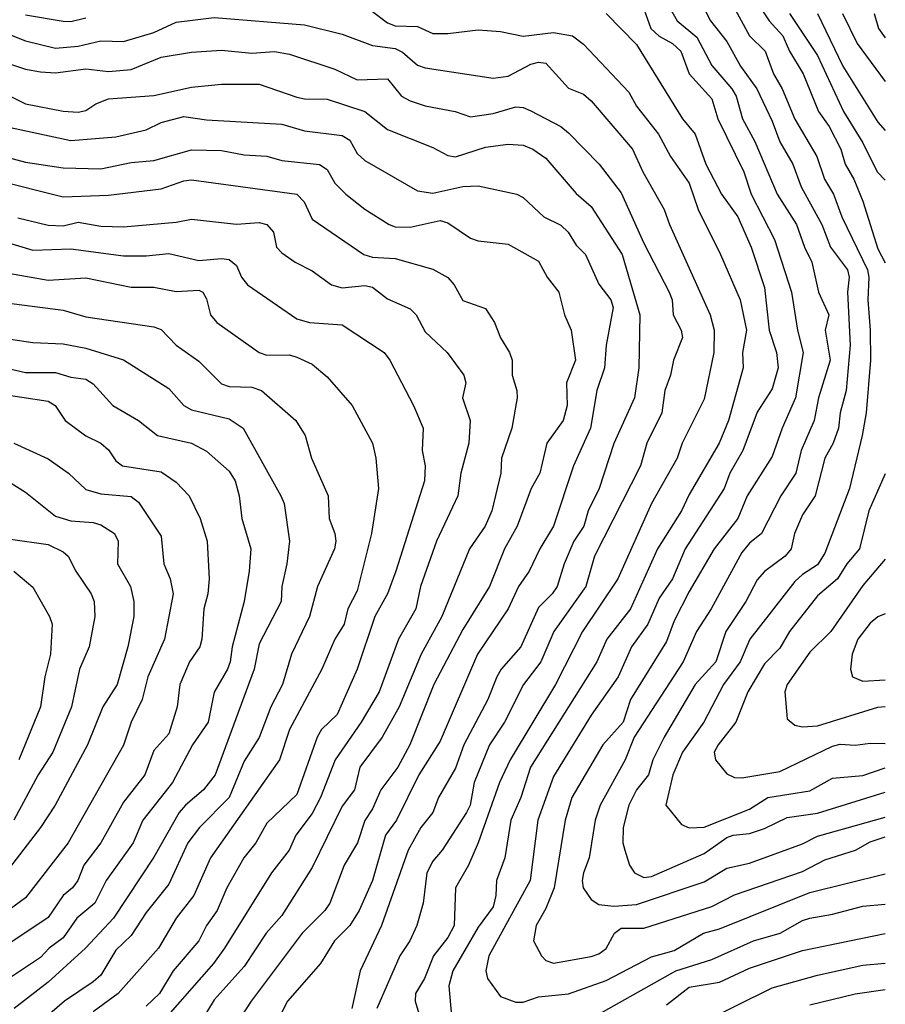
# Model space of a CAD drawing. Header units: metres. Extents: x -46681 to -43747, y -240911 to -237677.
# Tile 888 of 1056: x -43804 to -43747, y -239310 to -239244. Entities that reach past the tile are written whole.
import ezdxf

# ---------------------------------------------------------------- set-up
doc = ezdxf.new("R2010")
doc.units = ezdxf.units.M
doc.layers.add('CONTOUR_INDEX', color=1, linetype='Continuous')
doc.layers.add('CONTOUR_INTER', color=3, linetype='Continuous')

msp = doc.modelspace()

# ---------------------------------------------------------------- linework, layer by layer
at = {"layer": 'CONTOUR_INDEX'}
for points, elevation in [([(-43754.956, -239243.52), (-43754.301, -239244.52), (-43753.386, -239245.52), (-43752.943, -239246.52), (-43752.04, -239248.02), (-43751.02, -239250.52), (-43750.32, -239251.52), (-43749.533, -239253.02), (-43749.259, -239254.02), (-43748.692, -239255.02), (-43748.095, -239256.484), (-43747.095, -239259.629), (-43746.595, -239260.566)], 100), ([(-43765.095, -239244.039), (-43763.095, -239246.091), (-43760.04, -239251.02), (-43759.209, -239252.02), (-43758.493, -239254.02), (-43757.446, -239256.02), (-43756.379, -239257.52), (-43755.497, -239259.52), (-43754.595, -239262.19), (-43754.286, -239265.02), (-43753.814, -239266.52), (-43753.689, -239267.52), (-43754.095, -239268.93), (-43755.095, -239270.472), (-43756.049, -239273.02), (-43756.893, -239274.52), (-43757.282, -239275.52), (-43759.872, -239279.52), (-43760.709, -239281.52), (-43761.595, -239282.799), (-43762.339, -239284.52), (-43763.419, -239286.02), (-43764.307, -239288.02), (-43766.095, -239290.566), (-43768.595, -239294.619), (-43769.626, -239297.52), (-43770.135, -239301.52), (-43772.873, -239306.52), (-43773.077, -239307.52), (-43772.967, -239308.02), (-43772.095, -239309.211), (-43771.095, -239309.602), (-43770.595, -239309.595), (-43769.595, -239309.251), (-43767.595, -239309.034), (-43765.095, -239308.167), (-43762.095, -239306.579), (-43760.595, -239306.166), (-43758.648, -239305.02), (-43757.595, -239304.723), (-43751.595, -239302.314), (-43746.595, -239301.077)], 105), ([(-43804.595, -239251.583), (-43800.595, -239252.44), (-43797.595, -239252.201), (-43795.595, -239251.748), (-43794.595, -239251.258), (-43793.095, -239250.858), (-43791.595, -239251.08), (-43786.595, -239251.357), (-43785.095, -239251.819), (-43782.595, -239252.13), (-43782.095, -239252.435), (-43781.595, -239253.314), (-43781.095, -239253.779), (-43777.595, -239255.792), (-43776.595, -239255.951), (-43774.595, -239255.493), (-43773.595, -239255.452), (-43771.021, -239256.02), (-43770.595, -239256.241), (-43769.224, -239257.52), (-43768.095, -239258.072), (-43767.608, -239258.52), (-43767.095, -239259.385), (-43766.465, -239260.02), (-43765.595, -239261.972), (-43764.783, -239263.02), (-43764.635, -239263.52), (-43765.097, -239266.02), (-43765.212, -239267.52), (-43765.711, -239269.02), (-43766.129, -239271.52), (-43767.272, -239274.02), (-43768.581, -239278.02), (-43769.5, -239279.52), (-43770.207, -239281.02), (-43770.911, -239282.02), (-43771.604, -239283.52), (-43773.637, -239286.52), (-43776.095, -239292.291), (-43777.507, -239294.52), (-43778.991, -239297.52), (-43779.728, -239298.52), (-43780.584, -239301.52), (-43781.48, -239303.52), (-43782.095, -239304.506), (-43783.102, -239305.52), (-43784.025, -239307.02), (-43786.222, -239309.52), (-43786.967, -239311.02)], 110), ([(-43805.095, -239261.189), (-43802.095, -239261.71), (-43799.595, -239261.552), (-43796.595, -239262.167), (-43795.095, -239262.188), (-43793.595, -239262.465), (-43792.095, -239262.384), (-43791.827, -239262.52), (-43791.595, -239262.952), (-43791.318, -239264.02), (-43790.904, -239264.52), (-43788.095, -239266.505), (-43787.595, -239266.678), (-43786.095, -239266.656), (-43785.595, -239266.81), (-43784.595, -239267.281), (-43783.595, -239268.115), (-43781.946, -239270.02), (-43780.595, -239272.522), (-43780.368, -239273.52), (-43780.195, -239275.52), (-43780.665, -239278.52), (-43781.595, -239282.324), (-43782.229, -239283.52), (-43782.469, -239284.52), (-43783.095, -239285.529), (-43783.957, -239287.52), (-43786.099, -239291.52), (-43786.759, -239293.52), (-43791.324, -239300.02), (-43792.44, -239302.52), (-43793.599, -239304.02), (-43794.782, -239306.02), (-43797.448, -239309.02), (-43799.095, -239310.244)], 115), ([(-43804.362, -239272.52), (-43802.095, -239273.57), (-43800.745, -239274.52), (-43799.595, -239275.607), (-43798.595, -239275.875), (-43796.595, -239276.067), (-43796.095, -239276.446), (-43794.595, -239278.682), (-43794.425, -239280.52), (-43794.007, -239281.52), (-43793.796, -239282.52), (-43794.372, -239285.52), (-43795.472, -239288.02), (-43795.851, -239289.52), (-43796.597, -239291.02), (-43797.095, -239292.551), (-43800.754, -239299.02), (-43803.595, -239302.686), (-43805.095, -239303.784)], 120), ([(-43746.595, -239274.553), (-43747.691, -239277.02), (-43748.312, -239279.52), (-43749.148, -239280.52), (-43749.774, -239281.52), (-43751.095, -239282.643), (-43752.938, -239285.02), (-43753.595, -239286.128), (-43754.595, -239287.151), (-43755.709, -239289.02), (-43756.512, -239291.02), (-43757.678, -239292.52), (-43757.929, -239293.02), (-43757.852, -239293.52), (-43757.095, -239294.442), (-43756.595, -239294.706), (-43756.095, -239294.723), (-43753.595, -239294.3), (-43750.095, -239292.608), (-43749.595, -239292.475), (-43748.595, -239292.55), (-43747.595, -239292.41), (-43746.595, -239292.44)], 100)]:
    msp.add_lwpolyline(points, dxfattribs=dict(at, elevation=elevation))
at = {"layer": 'CONTOUR_INTER'}
for points, elevation in [([(-43762.096, -239241.52), (-43760.385, -239244.52), (-43759.095, -239245.603), (-43758.095, -239247.473), (-43756.778, -239249.02), (-43756.492, -239249.52), (-43756.068, -239251.02), (-43755.25, -239252.52), (-43753.768, -239256.02), (-43752.475, -239258.02), (-43751.961, -239259.52), (-43751.456, -239260.52), (-43751.028, -239262.52), (-43750.344, -239264.02), (-43750.588, -239265.02), (-43750.244, -239267.02), (-43751.014, -239269.52), (-43751.311, -239271.02), (-43752.162, -239273.02), (-43752.534, -239274.52), (-43753.525, -239276.02), (-43754.801, -239278.52), (-43755.595, -239279.151), (-43756.095, -239279.779), (-43758.132, -239283.52), (-43759.108, -239285.02), (-43759.997, -239287.02), (-43763.239, -239292.02), (-43763.831, -239293.52), (-43765.488, -239296.52), (-43765.822, -239297.52), (-43766.236, -239300.02), (-43766.593, -239301.02), (-43766.687, -239301.52), (-43766.613, -239302.02), (-43766.095, -239302.788), (-43765.595, -239303.123), (-43764.595, -239303.229), (-43763.095, -239303.116), (-43758.595, -239301.604), (-43757.095, -239300.717), (-43755.595, -239300.385), (-43752.095, -239299.101), (-43751.095, -239298.593), (-43746.595, -239297.318)], 103), ([(-43763.012, -239242.52), (-43762.132, -239245.02), (-43761.595, -239245.534), (-43760.706, -239246.02), (-43760.156, -239246.52), (-43759.599, -239248.02), (-43758.095, -239249.689), (-43757.696, -239251.02), (-43755.974, -239254.52), (-43755.477, -239256.02), (-43753.941, -239259.02), (-43752.806, -239262.52), (-43752.415, -239265.02), (-43752.043, -239266.52), (-43752.553, -239269.52), (-43753.433, -239271.52), (-43754.095, -239273.412), (-43755.748, -239276.02), (-43756.365, -239277.52), (-43757.943, -239279.52), (-43759.595, -239282.351), (-43760.595, -239284.315), (-43761.095, -239285.676), (-43763.477, -239289.52), (-43763.968, -239291.02), (-43765.321, -239292.52), (-43767.375, -239296.02), (-43767.82, -239297.52), (-43768.542, -239302.02), (-43769.095, -239303.392), (-43769.73, -239304.52), (-43769.917, -239305.52), (-43769.377, -239306.52), (-43769.095, -239306.824), (-43768.595, -239307.013), (-43766.095, -239306.565), (-43765.595, -239306.397), (-43765.095, -239306.036), (-43764.54, -239305.02), (-43764.095, -239304.686), (-43762.595, -239304.68), (-43758.095, -239303.244), (-43756.595, -239302.474), (-43752.095, -239300.926), (-43750.595, -239300.154), (-43748.561, -239299.52), (-43747.595, -239298.953), (-43746.595, -239298.639)], 104), ([(-43757.095, -239242.716), (-43755.595, -239245.52), (-43754.559, -239246.52), (-43754.013, -239248.02), (-43753.436, -239249.02), (-43752.595, -239251.029), (-43751.132, -239253.52), (-43750.623, -239255.02), (-43750.02, -239256.02), (-43749.487, -239257.52), (-43747.783, -239261.02), (-43747.678, -239261.52), (-43747.751, -239263.02), (-43747.593, -239265.02), (-43747.57, -239267.02), (-43747.872, -239270.52), (-43748.131, -239272.02), (-43748.972, -239275.52), (-43750.595, -239279.822), (-43751.095, -239280.598), (-43752.095, -239281.227), (-43752.595, -239281.697), (-43755.586, -239285.52), (-43756.224, -239287.02), (-43757.332, -239288.52), (-43758.635, -239291.02), (-43760.033, -239293.02), (-43760.685, -239294.52), (-43761.139, -239296.52), (-43760.095, -239297.822), (-43759.595, -239298.038), (-43758.595, -239297.991), (-43755.595, -239296.8), (-43754.392, -239296.02), (-43751.595, -239295.584), (-43750.095, -239294.747), (-43748.095, -239294.572), (-43746.595, -239294.056)], 101), ([(-43809.095, -239243.655), (-43803.595, -239245.835), (-43801.595, -239246.319), (-43800.095, -239246.202), (-43798.595, -239245.843), (-43797.095, -239245.889), (-43795.095, -239245.297), (-43793.595, -239244.613), (-43791.095, -239244.293), (-43785.095, -239244.782), (-43782.595, -239245.398), (-43780.595, -239246.141), (-43779.095, -239246.355), (-43778.595, -239246.596), (-43777.595, -239247.448), (-43777.095, -239247.628), (-43772.595, -239248.325), (-43771.595, -239248.185), (-43770.095, -239247.381), (-43769.595, -239247.264), (-43769.095, -239247.33), (-43767.595, -239248.975), (-43766.595, -239249.372), (-43766.095, -239249.816), (-43763.355, -239253.02), (-43762.669, -239254.52), (-43761.25, -239257.02), (-43760.91, -239258.02), (-43758.201, -239264.02), (-43757.937, -239265.02), (-43757.956, -239266.52), (-43758.595, -239269.606), (-43760.051, -239272.52), (-43760.395, -239273.52), (-43762.095, -239276.533), (-43764.329, -239281.52), (-43766.664, -239285.02), (-43768.461, -239288.52), (-43771.465, -239293.52), (-43772.161, -239295.02), (-43773.574, -239299.02), (-43774.223, -239300.52), (-43775.082, -239302.02), (-43775.171, -239304.52), (-43775.595, -239305.298), (-43776.549, -239306.52), (-43777.142, -239308.02), (-43777.728, -239309.02), (-43777.761, -239309.52), (-43777.321, -239311.02)], 107), ([(-43780.595, -239243.893), (-43779.595, -239244.645), (-43779.095, -239244.841), (-43777.595, -239244.882), (-43776.595, -239245.353), (-43775.595, -239245.356), (-43773.595, -239245.117), (-43772.095, -239245.23), (-43770.595, -239245.536), (-43768.595, -239245.282), (-43767.325, -239245.52), (-43766.595, -239246.062), (-43763.595, -239249.251), (-43763.095, -239250.166), (-43761.632, -239252.02), (-43760.832, -239253.52), (-43759.595, -239255.281), (-43759.007, -239257.02), (-43757.519, -239260.02), (-43756.226, -239263.02), (-43755.791, -239265.02), (-43756.054, -239266.52), (-43756.02, -239267.52), (-43756.982, -239271.02), (-43757.618, -239272.52), (-43759.595, -239275.928), (-43760.095, -239277.003), (-43761.695, -239279.52), (-43763.489, -239283.52), (-43765.056, -239285.52), (-43765.71, -239287.02), (-43770.117, -239294.02), (-43770.759, -239296.02), (-43771.41, -239297.52), (-43771.823, -239300.02), (-43772.378, -239301.52), (-43772.416, -239302.52), (-43772.595, -239303.272), (-43773.595, -239304.63), (-43775.274, -239307.52), (-43775.518, -239308.52), (-43775.35, -239310.52)], 106), ([(-43758.69, -239243.52), (-43758.192, -239244.52), (-43757.095, -239245.89), (-43756.204, -239247.52), (-43755.118, -239249.02), (-43754.095, -239251.159), (-43753.595, -239252.543), (-43752.718, -239254.02), (-43752.167, -239255.52), (-43750.804, -239258.02), (-43750.217, -239259.52), (-43749.101, -239261.02), (-43748.999, -239261.52), (-43749.095, -239262.52), (-43748.914, -239266.02), (-43749.182, -239269.02), (-43749.589, -239270.52), (-43749.699, -239271.52), (-43750.05, -239272.52), (-43750.599, -239273.52), (-43751.253, -239276.02), (-43752.095, -239277.278), (-43752.613, -239278.52), (-43752.838, -239279.52), (-43753.234, -239280.02), (-43754.595, -239281.031), (-43755.095, -239281.59), (-43755.845, -239283.02), (-43757.157, -239285.02), (-43757.84, -239287.02), (-43759.189, -239288.52), (-43761.259, -239292.02), (-43761.996, -239293.52), (-43762.303, -239294.52), (-43763.096, -239295.52), (-43763.596, -239296.52), (-43763.982, -239298.02), (-43763.985, -239299.02), (-43763.864, -239299.52), (-43763.558, -239300.52), (-43763.221, -239301.02), (-43762.595, -239301.318), (-43762.095, -239301.252), (-43758.595, -239299.74), (-43757.095, -239298.676), (-43756.688, -239298.52), (-43755.595, -239298.412), (-43754.595, -239298.081), (-43753.095, -239297.35), (-43751.095, -239297.064), (-43746.595, -239295.659)], 102), ([(-43803.595, -239244.111), (-43801.095, -239244.536), (-43800.595, -239244.555), (-43799.595, -239244.309)], 106), ([(-43752.952, -239244.02), (-43751.095, -239246.808), (-43749.365, -239250.52), (-43748.095, -239252.611), (-43747.128, -239254.52), (-43746.595, -239255.087)], 99), ([(-43751.085, -239244.02), (-43749.418, -239247.52), (-43747.095, -239251.226), (-43746.595, -239251.783)], 98), ([(-43749.424, -239244.02), (-43748.464, -239246.02), (-43746.595, -239248.549)], 97), ([(-43747.324, -239244.02), (-43747.039, -239245.02), (-43746.595, -239245.632)], 96), ([(-43805.595, -239247.064), (-43803.595, -239247.715), (-43802.595, -239247.895), (-43801.595, -239247.963), (-43799.595, -239247.703), (-43798.095, -239247.875), (-43796.595, -239247.746), (-43794.595, -239246.916), (-43792.595, -239246.587), (-43790.595, -239246.457), (-43788.595, -239246.657), (-43787.095, -239246.539), (-43786.095, -239246.719), (-43783.095, -239247.714), (-43781.595, -239248.425), (-43779.595, -239248.369), (-43778.658, -239249.52), (-43778.095, -239249.813), (-43777.095, -239250.157), (-43775.112, -239250.52), (-43774.095, -239250.881), (-43772.595, -239250.655), (-43771.095, -239250.222), (-43770.595, -239250.267), (-43770.095, -239250.48), (-43768.095, -239251.525), (-43767.595, -239251.948), (-43765.566, -239254.02), (-43764.095, -239255.915), (-43762.595, -239259.25), (-43760.922, -239262.52), (-43760.731, -239263.02), (-43760.66, -239264.02), (-43760.117, -239265.02), (-43760.04, -239265.52), (-43760.631, -239267.02), (-43760.826, -239268.02), (-43761.219, -239269.02), (-43761.413, -239270.52), (-43762.414, -239272.52), (-43762.819, -239274.02), (-43765.87, -239280.02), (-43766.454, -239282.02), (-43768.561, -239285.02), (-43769.427, -239287.02), (-43770.579, -239288.52), (-43771.829, -239291.02), (-43772.823, -239292.52), (-43773.849, -239295.02), (-43774.121, -239296.52), (-43774.347, -239297.02), (-43775.98, -239299.52), (-43776.595, -239300.254), (-43776.987, -239301.02), (-43777.237, -239303.02), (-43777.652, -239304.52), (-43778.121, -239305.52), (-43778.778, -239306.52), (-43780.309, -239310.02)], 108), ([(-43807.595, -239248.023), (-43803.595, -239250.01), (-43801.095, -239250.495), (-43800.095, -239250.574), (-43799.595, -239250.464), (-43798.935, -239250.02), (-43798.095, -239249.694), (-43795.095, -239249.464), (-43792.595, -239248.921), (-43790.595, -239248.72), (-43788.095, -239248.706), (-43785.595, -239249.578), (-43785.095, -239249.695), (-43783.595, -239249.709), (-43781.095, -239250.534), (-43779.595, -239251.731), (-43776.595, -239252.921), (-43775.595, -239253.445), (-43775.095, -239253.528), (-43773.095, -239252.894), (-43771.595, -239252.69), (-43770.595, -239252.758), (-43769.954, -239253.02), (-43769.095, -239253.625), (-43767.095, -239255.956), (-43766.095, -239256.819), (-43764.038, -239260.02), (-43762.859, -239264.02), (-43762.924, -239267.52), (-43763.227, -239269.52), (-43764.595, -239272.553), (-43765.552, -239275.52), (-43766.295, -239277.02), (-43766.575, -239278.02), (-43767.243, -239279.02), (-43767.89, -239280.52), (-43768.351, -239282.02), (-43768.676, -239282.52), (-43769.595, -239283.427), (-43770.764, -239286.02), (-43772.052, -239287.52), (-43772.343, -239288.02), (-43772.943, -239289.52), (-43774.526, -239292.52), (-43775.095, -239294.073), (-43776.207, -239296.02), (-43776.593, -239297.02), (-43777.388, -239298.02), (-43778.229, -239299.52), (-43779.995, -239304.52), (-43781.399, -239307.52), (-43781.959, -239310.02)], 109), ([(-43804.989, -239253.52), (-43803.595, -239253.883), (-43801.095, -239254.253), (-43798.595, -239254.338), (-43796.595, -239253.9), (-43795.095, -239253.782), (-43792.595, -239253.076), (-43790.595, -239253.112), (-43789.095, -239253.397), (-43787.595, -239253.499), (-43786.595, -239253.772), (-43784.095, -239254.04), (-43783.595, -239254.378), (-43783.095, -239255.287), (-43782.347, -239256.02), (-43781.095, -239257), (-43779.487, -239258.02), (-43779.095, -239258.174), (-43778.095, -239258.209), (-43776.095, -239257.761), (-43775.595, -239257.917), (-43774.095, -239258.925), (-43773.595, -239259.105), (-43771.595, -239259.327), (-43769.595, -239260.452), (-43769.008, -239261.52), (-43768.229, -239262.52), (-43767.851, -239264.02), (-43767.41, -239265.02), (-43767.123, -239267.02), (-43767.726, -239268.52), (-43767.679, -239270.02), (-43767.953, -239271.02), (-43769.023, -239272.52), (-43769.507, -239274.52), (-43770.073, -239275.52), (-43771, -239278.02), (-43771.83, -239279.52), (-43772.842, -239282.02), (-43774.595, -239284.885), (-43776.528, -239288.52), (-43778.116, -239292.52), (-43778.9, -239294.02), (-43780.036, -239295.52), (-43780.595, -239296.772), (-43781.095, -239297.55), (-43781.58, -239299.02), (-43782.469, -239300.52), (-43783.408, -239303.02), (-43783.739, -239303.52), (-43785.254, -239305.02), (-43788.643, -239309.52), (-43790.095, -239311.766)], 111), ([(-43805.595, -239255.069), (-43801.095, -239256.191), (-43798.095, -239256.08), (-43794.595, -239255.665), (-43793.095, -239255.118), (-43792.595, -239255.068), (-43785.595, -239256.008), (-43785.115, -239256.52), (-43784.595, -239257.678), (-43781.155, -239260.02), (-43780.595, -239260.194), (-43779.095, -239260.269), (-43776.595, -239260.994), (-43775.595, -239261.545), (-43775.173, -239262.02), (-43774.595, -239263.065), (-43773.095, -239263.595), (-43772.498, -239264.52), (-43772.095, -239265.537), (-43771.505, -239266.52), (-43771.331, -239267.02), (-43771.335, -239268.02), (-43771.017, -239269.02), (-43770.996, -239269.52), (-43771.357, -239271.52), (-43772.034, -239273.52), (-43772.09, -239274.52), (-43772.67, -239277.02), (-43773.13, -239278.02), (-43774.151, -239279.52), (-43776.003, -239284.02), (-43777.358, -239286.52), (-43778.82, -239290.02), (-43779.943, -239292.02), (-43781.422, -239294.02), (-43781.793, -239295.52), (-43782.595, -239296.586), (-43784.595, -239300.657), (-43786.595, -239303.854), (-43787.645, -239305.02), (-43789.095, -239307.233), (-43791.095, -239309.438), (-43792.034, -239311.02)], 112), ([(-43804.095, -239257.585), (-43802.095, -239258.064), (-43801.095, -239258.107), (-43800.095, -239257.856), (-43798.595, -239258.128), (-43797.095, -239258.17), (-43793.595, -239257.875), (-43792.595, -239257.675), (-43789.595, -239257.996), (-43788.095, -239257.883), (-43787.595, -239258.014), (-43787.158, -239258.52), (-43786.943, -239259.52), (-43786.595, -239259.895), (-43785.722, -239260.52), (-43784.595, -239261.087), (-43783.302, -239262.02), (-43782.595, -239262.213), (-43781.095, -239262.077), (-43780.595, -239262.17), (-43779.595, -239262.946), (-43778.095, -239263.619), (-43777.704, -239264.02), (-43777.095, -239265.146), (-43775.639, -239266.52), (-43774.53, -239268.02), (-43774.401, -239268.52), (-43774.616, -239269.52), (-43774.111, -239271.02), (-43774.212, -239272.52), (-43774.725, -239274.52), (-43774.924, -239276.02), (-43776.355, -239279.02), (-43777.408, -239282.02), (-43777.723, -239283.52), (-43778.857, -239285.52), (-43780.151, -239289.02), (-43781.331, -239291.02), (-43783.058, -239293.52), (-43784.04, -239296.02), (-43784.595, -239297.085), (-43785.669, -239298.52), (-43786.123, -239299.52), (-43787.277, -239301.02), (-43790.399, -239306.02), (-43791.123, -239307.02), (-43795.595, -239312.114)], 113), ([(-43807.595, -239258.373), (-43803.095, -239259.726), (-43800.595, -239259.633), (-43797.095, -239260.097), (-43795.595, -239260.106), (-43794.095, -239259.935), (-43792.095, -239260.416), (-43790.595, -239260.277), (-43790.095, -239260.344), (-43789.595, -239260.745), (-43789.266, -239261.52), (-43788.875, -239262.02), (-43785.595, -239264.274), (-43784.761, -239264.52), (-43782.595, -239264.667), (-43779.823, -239266.52), (-43779.446, -239267.02), (-43777.879, -239270.02), (-43777.23, -239271.52), (-43777.306, -239273.02), (-43777.087, -239274.02), (-43777.142, -239275.02), (-43779.035, -239281.02), (-43779.603, -239282.52), (-43780.427, -239284.02), (-43781.595, -239287.511), (-43782.936, -239290.52), (-43783.963, -239291.52), (-43784.248, -239292.02), (-43785.595, -239295.824), (-43787.595, -239297.727), (-43788.324, -239299.02), (-43789.115, -239300.02), (-43790.254, -239302.02), (-43790.88, -239303.52), (-43791.589, -239304.52), (-43792.102, -239305.52), (-43793.806, -239307.52), (-43794.707, -239309.02), (-43795.595, -239309.857)], 114), ([(-43806.413, -239263.02), (-43801.095, -239263.705), (-43799.595, -239264.155), (-43795.095, -239264.799), (-43794.595, -239264.995), (-43793.595, -239266.021), (-43792.095, -239267.083), (-43790.595, -239268.585), (-43790.095, -239268.756), (-43788.595, -239268.818), (-43787.942, -239269.02), (-43785.669, -239271.02), (-43785.058, -239272.02), (-43784.627, -239273.52), (-43783.535, -239276.02), (-43783.464, -239277.52), (-43783.075, -239278.52), (-43783.014, -239279.02), (-43783.106, -239279.52), (-43784.24, -239282.02), (-43784.756, -239284.02), (-43785.955, -239286.52), (-43786.544, -239288.52), (-43787.332, -239290.02), (-43788.095, -239292.052), (-43789.095, -239293.617), (-43790.095, -239296.026), (-43792.06, -239298.02), (-43792.829, -239299.02), (-43794.095, -239301.765), (-43795.595, -239303.644), (-43796.595, -239305.17), (-43797.595, -239306.148), (-43798.595, -239307.799), (-43799.095, -239308.257), (-43800.999, -239309.52), (-43803.595, -239311.767)], 116), ([(-43804.595, -239265.616), (-43803.095, -239265.85), (-43801.095, -239265.934), (-43799.595, -239266.222), (-43797.095, -239266.995), (-43794.095, -239268.903), (-43793.102, -239270.02), (-43792.595, -239270.318), (-43790.095, -239270.911), (-43789.153, -239271.52), (-43786.656, -239276.02), (-43786.442, -239276.52), (-43786.093, -239279.02), (-43786.265, -239280.52), (-43786.607, -239282.02), (-43786.643, -239283.02), (-43788.095, -239285.827), (-43788.439, -239287.52), (-43791.029, -239294.52), (-43791.783, -239295.52), (-43792.982, -239296.52), (-43793.396, -239297.02), (-43795.095, -239299.97), (-43797.764, -239304.02), (-43799.623, -239306.02), (-43802.095, -239308.26), (-43804.352, -239310.02)], 117), ([(-43805.595, -239267.363), (-43803.595, -239267.837), (-43801.595, -239267.828), (-43800.595, -239268.154), (-43799.595, -239268.282), (-43799.095, -239268.597), (-43797.801, -239270.02), (-43796.095, -239271.011), (-43794.835, -239272.02), (-43792.595, -239272.518), (-43791.595, -239273.062), (-43790.095, -239274.382), (-43789.692, -239275.02), (-43789.423, -239276.02), (-43789.248, -239277.52), (-43788.652, -239279.52), (-43788.764, -239281.02), (-43789.097, -239283.02), (-43789.888, -239286.02), (-43790.03, -239287.02), (-43790.198, -239287.52), (-43791.095, -239289.043), (-43791.486, -239291.02), (-43792.519, -239292.52), (-43793.839, -239295.02), (-43795.816, -239297.52), (-43796.454, -239299.02), (-43798.234, -239301.52), (-43799.002, -239303.02), (-43800.178, -239304.02), (-43801.095, -239305.323), (-43802.033, -239306.02), (-43802.595, -239306.636), (-43804.595, -239307.957)], 118), ([(-43805.595, -239269.216), (-43802.095, -239269.738), (-43801.629, -239270.02), (-43800.972, -239271.02), (-43799.595, -239272.038), (-43798.595, -239272.523), (-43798.095, -239272.973), (-43797.595, -239273.7), (-43797.17, -239274.02), (-43794.595, -239274.433), (-43793.595, -239275.117), (-43792.741, -239276.02), (-43792.016, -239277.52), (-43791.54, -239279.02), (-43791.414, -239281.52), (-43791.499, -239282.52), (-43791.78, -239283.52), (-43791.905, -239285.52), (-43792.038, -239286.02), (-43792.724, -239287.02), (-43793.365, -239288.52), (-43793.546, -239290.02), (-43794.095, -239291.794), (-43795.095, -239292.916), (-43795.677, -239294.52), (-43797.095, -239296.339), (-43798.589, -239299.02), (-43799.716, -239300.52), (-43800.112, -239301.52), (-43800.479, -239302.02), (-43801.105, -239302.52), (-43802.095, -239303.984), (-43805.095, -239306)], 119), ([(-43804.781, -239275.02), (-43803.595, -239275.774), (-43801.595, -239277.372), (-43800.595, -239277.675), (-43799.095, -239277.787), (-43798.595, -239277.946), (-43797.697, -239278.52), (-43797.44, -239279.02), (-43797.503, -239280.52), (-43796.642, -239282.02), (-43796.413, -239283.02), (-43796.401, -239284.02), (-43796.809, -239286.02), (-43797.517, -239288.52), (-43798.459, -239290.02), (-43799.484, -239292.52), (-43801.623, -239296.52), (-43802.597, -239298.02), (-43805.095, -239301.266)], 121), ([(-43804.595, -239278.888), (-43802.095, -239279.233), (-43801.095, -239279.724), (-43800.76, -239280.02), (-43800.256, -239281.02), (-43799.238, -239282.52), (-43799.03, -239283.02), (-43799.001, -239284.02), (-43799.368, -239286.02), (-43800.012, -239287.52), (-43800.545, -239290.02), (-43801.773, -239293.02), (-43802.762, -239294.52), (-43804.356, -239297.52)], 122), ([(-43746.595, -239280.214), (-43748.095, -239281.953), (-43750.207, -239285.02), (-43751.595, -239286.375), (-43753.106, -239288.52), (-43753.247, -239289.02), (-43753.095, -239290.794), (-43752.595, -239291.227), (-43752.095, -239291.343), (-43751.095, -239291.276), (-43747.095, -239290.028), (-43746.595, -239289.993)], 99), ([(-43804.375, -239281.02), (-43803.095, -239282.082), (-43801.999, -239284.02), (-43801.813, -239284.52), (-43801.926, -239286.52), (-43802.32, -239288.02), (-43802.595, -239290.015), (-43804.04, -239293.52)], 123), ([(-43746.595, -239283.85), (-43747.095, -239284.036), (-43747.595, -239284.454), (-43748.416, -239285.52), (-43748.797, -239286.52), (-43748.91, -239287.52), (-43748.761, -239288.02), (-43748.095, -239288.316), (-43746.595, -239288.212)], 98), ([(-43766.694, -239311.02), (-43760.483, -239307.52), (-43758.095, -239306.774), (-43755.335, -239305.52), (-43753.563, -239305.02), (-43752.095, -239304.188), (-43751.595, -239304.028), (-43750.095, -239303.766), (-43748.095, -239303.22), (-43746.595, -239303.095)], 106), ([(-43761.095, -239309.767), (-43759.595, -239308.602), (-43757.595, -239308.27), (-43755.595, -239307.332), (-43752.095, -239306.162), (-43746.595, -239305.039)], 107), ([(-43758.859, -239311.02), (-43754.095, -239308.648), (-43751.095, -239307.798), (-43748.095, -239307.15), (-43746.595, -239307.002)], 108), ([(-43751.595, -239309.774), (-43748.595, -239309.032), (-43746.595, -239308.757)], 109)]:
    msp.add_lwpolyline(points, dxfattribs=dict(at, elevation=elevation))

doc.saveas('drawing.dxf')
